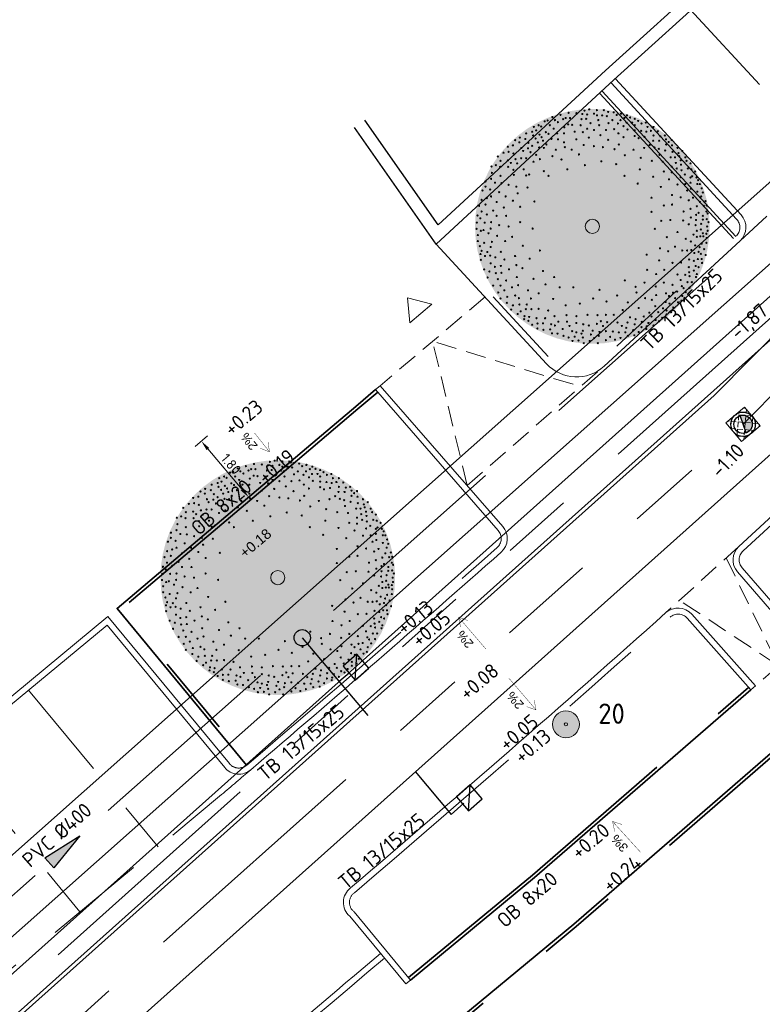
# Model space of a CAD drawing. Header units: metres. Extents: x 92403 to 95147, y 464428 to 465602.
# Tile 355 of 568: x 93029 to 93047, y 464985 to 465009. Entities that reach past the tile are written whole.
import ezdxf
from ezdxf.enums import TextEntityAlignment as Align

# ---------------------------------------------------------------- set-up
doc = ezdxf.new("R2010")
doc.units = ezdxf.units.M
for name, pattern in [('DASHED', [0.75, 0.5, -0.25]), ('RI-DRAINAGE', [19.2, 6, -1.8, 1.8, -1.8, 2.4, -1.8, 1.8, -1.8]), ('RI-GWA', [18.45, 6, -1.8, 1.75, -1.8, 1.75, -1.8, 1.75, -1.8]), ('RI-HWA', [7.4, 5, -2.4]), ('RI-HWA_KOLKAANSLUITING', [4.3, 2.5, -1.8]), ('VH-OPSLUITBAND_80X200', [14, 8, -2, 2, -2]), ('VH-TROTTOIRBAND', [15, 5, -2, 2, -2, 2, -2])]:
    doc.linetypes.add(name, pattern=pattern)
doc.layers.get('0').update_dxf_attribs({"linetype": 'CONTINUOUS'})
doc.layers.get('Defpoints').update_dxf_attribs({"linetype": 'CONTINUOUS'})
for name, color, linetype, lineweight in [('B-OI-RI-DRAINAGE_BOB-S', 90, 'CONTINUOUS', 25), ('B-RO-OG-TOPOGRAFIE_BEBOUWING_ENTREE-S', 7, 'CONTINUOUS', 5), ('B-WE-RI-GWA_STROOMRICHTING-S', 30, 'CONTINUOUS', 25), ('B-WE-VH-VERHARDING_FUNDERING-G', 252, 'CONTINUOUS', 18), ('B-XX-AL-HOOGTELABEL-T18-bomen', 90, 'CONTINUOUS', 18), ('N-RO-VH-KANTOPSLUITING_TROTTOIRBAND_130 150-G', 7, 'CONTINUOUS', 13), ('N-RO-VH-VERHARDING_HELLING-G', 251, 'CONTINUOUS', 9), ('N-RO-VW-MARKERING-G', 7, 'CONTINUOUS', 9), ('N-WE-GK-KISTDAM-G', 40, 'CONTINUOUS', 30), ('N-WE-GW-ONTGRAVING-V', 2, 'CONTINUOUS', 30), ('N-WE-IE-MEUBILAIR_WEGMEUBILAIR_LICHTMAST-T25', 7, 'CONTINUOUS', 25), ('N-WE-RI-HWA_HULPSTUK-S', 150, 'CONTINUOUS', 25), ('N-WE-RI-HWA_KOLK_STRAATKOLK-S', 150, 'CONTINUOUS', 25), ('N-WE-RI-HWA_KOLK_TROTTOIRKOLK-S', 150, 'CONTINUOUS', 25), ('N-WE-RI-HWA_KOLKAANSLUITING-G', 150, 'RI-HWA_KOLKAANSLUITING', 25), ('N-WE-VH-KANTOPSLUITING_OPSLUITBAND_80X200-G', 7, 'VH-OPSLUITBAND_80X200', 35), ('N-WE-VH-KANTOPSLUITING_TROTTOIRBAND-G', 7, 'VH-TROTTOIRBAND', 35), ('N-WE-VH-KANTOPSLUITING_TROTTOIRBAND_130 150-T18', 10, 'CONTINUOUS', 18), ('N-WE-VH-KANTOPSLUITING_VOORKANTBAND-G', 50, 'CONTINUOUS', 35), ('X-XX-AL-HOOGTELABEL-T-afschot', 7, 'CONTINUOUS', 18), ('X-XX-AL-HOOGTELABEL-T18', 7, 'CONTINUOUS', 18), ('X-XX-AL-M', 7, 'CONTINUOUS', 18)]:
    doc.layers.add(name, color=color, linetype=linetype, lineweight=lineweight)
for name, color, linetype, lineweight, true_color in [('B-OI-RI-GWA_TRANSPORTLEIDING-G', 7, 'RI-GWA', 18, 0xff8400), ('B-XX-KL-ET_LS_OV_LICHTMAST-S', 7, 'CONTINUOUS', 9, 0xff0026), ('N-OI-RI-DRAINAGE_DRAIN_PVC-G', 7, 'RI-DRAINAGE', 18, 0x00ff04), ('N-OI-RI-HWA_STROOMRICHTING-S', 7, 'CONTINUOUS', 25, 0x007bff), ('N-OI-RI-HWA_TRANSPORTLEIDING-G', 7, 'RI-HWA', 35, 0x007bff), ('N-RO-GR-BOOM-V', 7, 'CONTINUOUS', 18, 0x002600), ('N-WE-RI-DRAINAGE_PUT-S', 7, 'CONTINUOUS', 5, 0x00ff04), ('N-WE-RI-DRAINAGE_PUTRAND-S', 7, 'CONTINUOUS', 5, 0x00ff04)]:
    doc.layers.add(name, color=color, linetype=linetype, lineweight=lineweight, true_color=true_color)
doc.layers.add('G_GRENS_ALGEMEEN', color=77, linetype='CONTINUOUS')
doc.layers.add('N-RO-GR-BOOM-S', color=7, linetype='CONTINUOUS', lineweight=9, true_color=0x005700, transparency=0.3)
doc.styles.add('1_500_2mm', font='arial.ttf', dxfattribs={"height": 1})
doc.styles.add('NLCS-ISO', font='NLCS-ISO.ttf')
doc.styles.add('NLCS-ISO-M100-T25', font='NLCS-ISO.ttf', dxfattribs={"height": 0.25})
doc.styles.add('NLCS-ISO-M200-T18', font='NLCS-ISO.ttf', dxfattribs={"height": 0.36})
doc.styles.add('NLCS-ISO-M200-T25', font='NLCS-ISO.ttf', dxfattribs={"height": 0.5})
doc.dimstyles.new('NLCS-M100-T25-PIJL_L2_H1', dxfattribs={"dimscale": 0.1, "dimtxt": 2.5, "dimasz": 2.5, "dimexe": 2, "dimexo": 2, "dimgap": 0.7, "dimtad": 1, "dimzin": 0, "dimdsep": 46, "dimtxsty": 'NLCS-ISO-M100-T25', "dimcen": 0, "dimdle": 2, "dimclrd": 256, "dimclre": 256, "dimclrt": 256, "dimadec": 1, "dimazin": 0, "dimtfac": 1, "dimtdec": 3, "dimtofl": 0, "dimtmove": 0, "dimatfit": 3, "dimfxl": 2, "dimfxlon": 1, "dimtfillclr": 256, "dimtolj": 1, "dimtzin": 0, "dimlwd": -1, "dimlwe": -1, "dimarcsym": 0})

# ---------------------------------------------------------------- blocks, each defined once
blk = doc.blocks.new('Putdeksel 600x600')
at = {"ltscale": 0.1}
h = blk.add_hatch(dxfattribs=at)
h.set_pattern_fill('ANGLE', color=8, scale=0.025, angle=45)
h.set_pattern_definition([(45, (-93679.67512, -463937.87647), (-0.123478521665, 0.123478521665), [0.127, -0.047625]), (135, (-93679.67512, -463937.87647), (-0.123478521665, -0.123478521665), [0.127, -0.047625])])
h.paths.add_polyline_path([(-0.3, -0.3), (0.3, -0.3), (0.3, 0.3), (-0.3, 0.3)])
at = {"color": 250, "ltscale": 0.1}
blk.add_lwpolyline([(-0.3, -0.3), (0.3, -0.3), (0.3, 0.3), (-0.3, 0.3)], close=True, dxfattribs=at)
blk = doc.blocks.new('LIGHTWEL 4M')
at = {"true_color": 0xffffff}
h = blk.add_hatch(color=7, dxfattribs=at)
h.dxf.hatch_style = 1
edge = h.paths.add_edge_path()
edge.add_arc((0, 0), 0.33, 0, 360)
at = {"color": 18, "true_color": 0x000000}
for radius in [0.33, 0.04]:
    blk.add_circle((0, 0), radius, dxfattribs=at)
blk = doc.blocks.new('SRO-BEBOUWING_ENTREE')
blk.add_lwpolyline([(0, 0.35), (0, -0.35), (0.5, 0)], close=True)
blk = doc.blocks.new('*D196')
at = {"layer": 'Defpoints', "color": 0, "transparency": 16777216}
for p in [(93034.282, 464999.641), (93035.445, 464998.267), (93034.657, 464997.601)]:
    blk.add_point(p, dxfattribs=at)
at = {"layer": 'X-XX-AL-M', "transparency": 16777216}
for p, q in [((93033.648, 464999.105), (93033.343, 464998.846)), ((93033.657, 464998.785), (93034.496, 464997.792)), ((93034.81, 464997.73), (93034.505, 464997.472))]:
    blk.add_line(p, q, dxfattribs=at)
for points in [[(93033.688, 464998.811), (93033.625, 464998.758), (93033.495, 464998.975)], [(93034.528, 464997.819), (93034.464, 464997.765), (93034.657, 464997.601)]]:
    blk.add_solid(points, dxfattribs=at)
at = {"layer": 'X-XX-AL-M', "transparency": 16777216, "insert": (93034.225, 464998.414), "char_height": 0.25, "attachment_point": 5, "rotation": 310.2157, "style": 'NLCS-ISO-M100-T25'}
blk.add_mtext('\\A1;1.80', dxfattribs=at)
blk = doc.blocks.new('TROTTOIRKOLK 450X450')
at = {"layer": 'N-WE-RI-HWA_KOLK_TROTTOIRKOLK-S'}
blk.add_line((-0.45, 0), (0, 0.45), dxfattribs=at)
at = {"layer": 'N-WE-RI-HWA_KOLK_TROTTOIRKOLK-S', "flags": 128}
blk.add_lwpolyline([(-0.45, 0), (0, 0), (0, 0.45), (-0.45, 0.45)], close=True, dxfattribs=at)
blk = doc.blocks.new('*U268')
at = {"ltscale": 0.1}
blk.add_hatch(color=256, dxfattribs=at).paths.add_polyline_path([(2.5, 0), (-2.5, -0.83), (-2.5, 0.83)])
at = {"ltscale": 0.1, "flags": 128}
blk.add_lwpolyline([(2.5, 0), (-2.5, -0.83), (-2.5, 0.83)], close=True, dxfattribs=at)
at = {"ltscale": 0.1, "style": 'NLCS-ISO'}
for tag, p in [('MAT', (-0.5, 0.5)), ('BOBL', (-132.31, 0))]:
    blk.add_attdef(tag, text='', height=1.8, dxfattribs=at).set_placement(p, align=Align.BOTTOM_RIGHT)
for tag, p in [('DIA', (0.5, 0.5)), ('BOBR', (132.22, 0))]:
    blk.add_attdef(tag, text='', height=1.8, dxfattribs=at).set_placement(p, align=Align.BOTTOM_LEFT)
blk.add_attdef('JVA', text='', height=1.8, dxfattribs=at).set_placement((0, -1), align=Align.TOP_CENTER)
at = {"ltscale": 0.1, "style": 'NLCS-ISO', "flags": 1}
blk.add_attdef('PUTNR-L', text='', height=1.8, dxfattribs=at).set_placement((-0.82, -5.89), align=Align.BOTTOM_RIGHT)
blk.add_attdef('PUTNR-L', text='', height=1.8, dxfattribs=at).set_placement((1.95, -5.77), align=Align.BOTTOM_LEFT)
blk = doc.blocks.new('SRI-DRAIN_PUT_DOORSPUIT-SO')
at = {"lineweight": -3}
blk.add_hatch(color=256, dxfattribs=at).paths.add_polyline_path([(1.5, 0, 0.267949), (0.75, 1.3), (-0.75, -1.3, 0.57735)])
blk.add_line((-0.75, -1.3), (0.75, 1.3), dxfattribs=at)
for radius in [2, 1.5]:
    blk.add_circle((0, 0), radius, dxfattribs=at)
blk = doc.blocks.new('SRI-BOB-SO')
at = {"color": 0, "ltscale": 0.1, "style": 'NLCS-ISO'}
blk.add_attdef('B.O.B.', text='', height=1.8, dxfattribs=at).set_placement((0.05, -0.02), align=Align.BOTTOM_CENTER)
blk = doc.blocks.new('*U298')
at = {"layer": 'N-RO-GR-BOOM-V', "linetype": 'ByBlock', "ltscale": 1, "transparency": 33554567}
h = blk.add_hatch(color=98, dxfattribs=at)
h.dxf.hatch_style = 1
h.set_gradient(color1=(0, 51, 0), color2=(184, 200, 91), rotation=177, centered=1, name='INVCURVED')
edge = h.paths.add_edge_path()
edge.add_arc((0, 0), 2.5, 0, 360)
at = {"color": 0, "lineweight": -2}
for centre, radius in [((-0.852, 2.327), 0.0126), ((-0.678, 2.373), 0.0126), ((-0.568, 2.308), 0.0126), ((-0.505, 2.418), 0.0126), ((-0.477, 2.308), 0.0126), ((-0.34, 2.409), 0.0126), ((-0.212, 2.391), 0.0126), ((-0.167, 2.464), 0.0126), ((-0.112, 2.382), 0.0126), ((-0.066, 2.491), 0.0126), ((0.034, 2.4), 0.0126), ((0.098, 2.473), 0.0126), ((0.098, 2.363), 0.0126), ((0.208, 2.363), 0.0126), ((0.245, 2.473), 0.0126), ((0.308, 2.345), 0.0126), ((0.336, 2.436), 0.0126), ((0.454, 2.427), 0.0126), ((0.519, 2.373), 0.0126), ((0.61, 2.4), 0.0126), ((0.683, 2.308), 0.0126), ((0.737, 2.363), 0.0126), ((0.802, 2.318), 0.0126), ((-1.245, 2.117), 0.0126), ((-1.144, 2.153), 0.0126), ((-1.089, 2.126), 0.0126), ((-1.016, 2.236), 0.0126), ((-0.952, 2.254), 0.0126), ((-0.907, 2.153), 0.0126), ((-0.797, 2.263), 0.0126), ((-0.733, 2.217), 0.0126), ((-0.623, 2.281), 0.0126), ((-0.596, 2.108), 0.0126), ((-0.514, 2.172), 0.0126), ((-0.431, 2.162), 0.0126), ((-0.249, 2.153), 0.0126), ((-0.23, 2.281), 0.0126), ((-0.13, 2.291), 0.0126), ((-0.038, 2.199), 0.0126), ((0.126, 2.263), 0.0126), ((0.144, 2.153), 0.0126), ((0.345, 2.199), 0.0126), ((0.427, 2.263), 0.0126), ((0.546, 2.19), 0.0126), ((0.601, 2.263), 0.0126), ((0.665, 2.135), 0.0126), ((0.729, 2.208), 0.0126), ((0.847, 2.208), 0.0126), ((0.902, 2.291), 0.0126), ((0.902, 2.153), 0.0126), ((0.975, 2.244), 0.0126), ((1.048, 2.19), 0.0126), ((1.14, 2.208), 0.0126), ((1.176, 2.117), 0.0126), ((1.304, 2.117), 0.0126), ((-1.546, 1.889), 0.0126), ((-1.409, 1.98), 0.0126), ((-1.281, 2.016), 0.0126), ((-1.263, 1.934), 0.0126), ((-1.198, 2.044), 0.0126), ((-1.126, 1.953), 0.0126), ((-1.08, 1.898), 0.0126), ((-0.989, 2.007), 0.0126), ((-0.934, 1.971), 0.0126), ((-0.824, 2.08), 0.0126), ((-0.751, 1.98), 0.0126), ((-0.605, 1.98), 0.0126), ((-0.376, 2.016), 0.0126), ((-0.203, 2.007), 0.0126), ((-0.112, 2.08), 0.0126), ((-0.075, 1.889), 0.0126), ((0.034, 2.053), 0.0126), ((0.171, 1.943), 0.0126), ((0.29, 2.053), 0.0126), ((0.464, 2.071), 0.0126), ((0.555, 1.98), 0.0126), ((0.665, 1.898), 0.0126), ((0.747, 2.062), 0.0126), ((0.902, 2.044), 0.0126), ((0.902, 1.925), 0.0126), ((0.985, 1.879), 0.0126), ((1.039, 2.035), 0.0126), ((1.112, 1.907), 0.0126), ((1.149, 2.016), 0.0126), ((1.249, 2.035), 0.0126), ((1.304, 1.934), 0.0126), ((1.395, 2.025), 0.0126), ((1.45, 1.916), 0.0126), ((1.542, 1.934), 0.0126), ((-1.802, 1.697), 0.0126), ((-1.692, 1.724), 0.0126), ((-1.646, 1.834), 0.0126), ((-1.555, 1.788), 0.0126), ((-1.509, 1.669), 0.0126), ((-1.427, 1.861), 0.0126), ((-1.363, 1.779), 0.0126), ((-1.281, 1.715), 0.0126), ((-1.208, 1.87), 0.0126), ((-1.162, 1.788), 0.0126), ((-1.135, 1.678), 0.0126), ((-1.052, 1.824), 0.0126), ((-1.034, 1.669), 0.0126), ((-0.979, 1.742), 0.0126), ((-0.87, 1.861), 0.0126), ((-0.733, 1.852), 0.0126), ((-0.605, 1.788), 0.0126), ((-0.587, 1.688), 0.0126), ((-0.34, 1.852), 0.0126), ((-0.185, 1.733), 0.0126), ((0.034, 1.706), 0.0126), ((0.226, 1.688), 0.0126), ((0.336, 1.843), 0.0126), ((0.564, 1.742), 0.0126), ((1.103, 1.669), 0.0126), ((1.222, 1.733), 0.0126), ((1.295, 1.824), 0.0126), ((1.323, 1.678), 0.0126), ((1.423, 1.824), 0.0126), ((1.569, 1.852), 0.0126), ((1.569, 1.742), 0.0126), ((1.624, 1.797), 0.0126), ((1.688, 1.843), 0.0126), ((1.697, 1.724), 0.0126), ((1.815, 1.669), 0.0126), ((-2.012, 1.487), 0.0126), ((-1.893, 1.569), 0.0126), ((-1.783, 1.587), 0.0126), ((-1.683, 1.551), 0.0126), ((-1.473, 1.606), 0.0126), ((-1.372, 1.66), 0.0126), ((-1.317, 1.578), 0.0126), ((-1.198, 1.524), 0.0126), ((-0.852, 1.496), 0.0126), ((-0.778, 1.633), 0.0126), ((-0.44, 1.633), 0.0126), ((-0.285, 1.532), 0.0126), ((0.473, 1.642), 0.0126), ((0.692, 1.514), 0.0126), ((0.875, 1.633), 0.0126), ((1.03, 1.459), 0.0126), ((1.414, 1.651), 0.0126), ((1.432, 1.524), 0.0126), ((1.551, 1.614), 0.0126), ((1.669, 1.469), 0.0126), ((1.706, 1.587), 0.0126), ((1.761, 1.469), 0.0126), ((1.834, 1.56), 0.0126), ((1.852, 1.496), 0.0126), ((1.916, 1.606), 0.0126), ((1.98, 1.469), 0.0126), ((-2.149, 1.276), 0.0126), ((-2.057, 1.304), 0.0126), ((-1.966, 1.268), 0.0126), ((-1.957, 1.395), 0.0126), ((-1.802, 1.405), 0.0126), ((-1.792, 1.268), 0.0126), ((-1.737, 1.35), 0.0126), ((-1.637, 1.432), 0.0126), ((-1.6, 1.341), 0.0126), ((-1.518, 1.45), 0.0126), ((-1.409, 1.45), 0.0126), ((-1.253, 1.377), 0.0126), ((-1.116, 1.432), 0.0126), ((-0.659, 1.423), 0.0126), ((-0.157, 1.304), 0.0126), ((0.19, 1.386), 0.0126), ((0.509, 1.323), 0.0126), ((1.268, 1.395), 0.0126), ((1.496, 1.377), 0.0126), ((1.688, 1.276), 0.0126), ((1.779, 1.35), 0.0126), ((1.88, 1.405), 0.0126), ((1.889, 1.313), 0.0126), ((2.007, 1.395), 0.0126), ((2.09, 1.341), 0.0126), ((-2.139, 1.14), 0.0126), ((-1.957, 1.076), 0.0126), ((-1.683, 1.204), 0.0126), ((-1.674, 1.094), 0.0126), ((-1.464, 1.213), 0.0126), ((-1.409, 1.085), 0.0126), ((-1.345, 1.103), 0.0126), ((-1.034, 1.176), 0.0126), ((-0.934, 1.076), 0.0126), ((-0.532, 1.213), 0.0126), ((0.683, 1.076), 0.0126), ((1.012, 1.213), 0.0126), ((1.295, 1.057), 0.0126), ((1.523, 1.167), 0.0126), ((1.688, 1.149), 0.0126), ((1.797, 1.231), 0.0126), ((1.88, 1.048), 0.0126), ((1.898, 1.194), 0.0126), ((1.971, 1.103), 0.0126), ((2.035, 1.231), 0.0126), ((2.09, 1.04), 0.0126), ((2.108, 1.213), 0.0126), ((2.126, 1.067), 0.0126), ((2.19, 1.167), 0.0126), ((2.217, 1.04), 0.0126), ((-2.276, 0.957), 0.0126), ((-2.276, 0.847), 0.0126), ((-2.158, 1.012), 0.0126), ((-2.075, 0.93), 0.0126), ((-1.938, 0.921), 0.0126), ((-1.783, 0.884), 0.0126), ((-1.619, 0.847), 0.0126), ((-1.382, 0.829), 0.0126), ((0.966, 0.911), 0.0126), ((1.46, 0.839), 0.0126), ((1.633, 1.003), 0.0126), ((1.815, 0.893), 0.0126), ((1.98, 0.902), 0.0126), ((2.09, 0.93), 0.0126), ((2.236, 0.902), 0.0126), ((2.254, 0.985), 0.0126), ((2.29, 0.902), 0.0126), ((-2.34, 0.765), 0.0126), ((-2.176, 0.784), 0.0126), ((-2.158, 0.638), 0.0126), ((-1.984, 0.729), 0.0126), ((-1.847, 0.638), 0.0126), ((-1.591, 0.702), 0.0126), ((1.697, 0.667), 0.0126), ((1.88, 0.619), 0.0126), ((2.016, 0.765), 0.0126), ((2.099, 0.802), 0.0126), ((2.236, 0.738), 0.0126), ((2.318, 0.638), 0.0126), ((2.327, 0.811), 0.0126), ((2.354, 0.72), 0.0126), ((-2.413, 0.437), 0.0126), ((-2.358, 0.564), 0.0126), ((-2.276, 0.464), 0.0126), ((-2.249, 0.601), 0.0126), ((-2.039, 0.519), 0.0126), ((-1.692, 0.546), 0.0126), ((-1.536, 0.418), 0.0126), ((-1.235, 0.528), 0.0126), ((1.259, 0.61), 0.0126), ((1.523, 0.446), 0.0126), ((1.697, 0.464), 0.0126), ((2.053, 0.556), 0.0126), ((2.145, 0.61), 0.0126), ((2.227, 0.427), 0.0126), ((2.29, 0.519), 0.0126), ((2.373, 0.437), 0.0126), ((2.409, 0.537), 0.0126), ((2.436, 0.446), 0.0126), ((-2.446, 0.232), 0.0126), ((-2.358, 0.318), 0.0126), ((-2.249, 0.254), 0.0126), ((-2.112, 0.336), 0.0126), ((-2.039, 0.226), 0.0126), ((-1.884, 0.4), 0.0126), ((-1.838, 0.226), 0.0126), ((1.259, 0.311), 0.0126), ((1.944, 0.318), 0.0126), ((2.09, 0.373), 0.0126), ((2.208, 0.245), 0.0126), ((2.263, 0.29), 0.0126), ((2.354, 0.226), 0.0126), ((2.428, 0.318), 0.0126), ((2.455, 0.273), 0.0126), ((-2.459, 0.08), 0.0126), ((-2.386, 0.172), 0.0126), ((-2.295, 0.08), 0.0126), ((-2.158, 0.09), 0.0126), ((-1.984, 0.025), 0.0126), ((-1.783, -0.002), 0.0126), ((-1.536, 0.09), 0.0126), ((0, 0), 0.15), ((1.468, 0.117), 0.0126), ((1.661, 0.135), 0.0126), ((1.934, 0.126), 0.0126), ((2.053, 0.044), 0.0126), ((2.099, 0.19), 0.0126), ((2.2, 0.025), 0.0126), ((2.208, 0.135), 0.0126), ((2.318, 0.053), 0.0126), ((2.354, 0.144), 0.0126), ((2.436, 0.154), 0.0126), ((2.446, -0.002), 0.0126), ((2.473, 0.09), 0.0126), ((-2.465, -0.051), 0.0126), ((-2.441, -0.184), 0.0126), ((-2.377, -0.093), 0.0126), ((-2.319, -0.078), 0.0126), ((-2.212, -0.148), 0.0126), ((-2.167, -0.047), 0.0126), ((-2.03, -0.203), 0.0126), ((-1.71, -0.221), 0.0126), ((-1.272, -0.047), 0.0126), ((1.331, -0.054), 0.0126), ((1.815, -0.12), 0.0126), ((2.153, -0.175), 0.0126), ((2.227, -0.093), 0.0126), ((2.227, -0.221), 0.0126), ((2.3, -0.211), 0.0126), ((2.309, -0.066), 0.0126), ((2.354, -0.148), 0.0126), ((2.364, -0.211), 0.0126), ((2.428, -0.157), 0.0126), ((2.455, -0.093), 0.0126), ((-2.441, -0.312), 0.0126), ((-2.395, -0.422), 0.0126), ((-2.304, -0.349), 0.0126), ((-2.139, -0.33), 0.0126), ((-1.856, -0.312), 0.0126), ((-1.482, -0.412), 0.0126), ((1.587, -0.23), 0.0126), ((1.761, -0.431), 0.0126), ((1.989, -0.266), 0.0126), ((2.099, -0.321), 0.0126), ((2.19, -0.404), 0.0126), ((2.327, -0.367), 0.0126), ((2.428, -0.349), 0.0126), ((2.436, -0.248), 0.0126), ((-2.382, -0.589), 0.0126), ((-2.358, -0.522), 0.0126), ((-2.286, -0.632), 0.0126), ((-2.237, -0.544), 0.0126), ((-2.176, -0.623), 0.0126), ((-2.167, -0.44), 0.0126), ((-1.948, -0.541), 0.0126), ((-1.646, -0.632), 0.0126), ((-1.116, -0.513), 0.0126), ((1.158, -0.602), 0.0126), ((1.441, -0.467), 0.0126), ((1.614, -0.531), 0.0126), ((1.916, -0.513), 0.0126), ((2.016, -0.513), 0.0126), ((2.108, -0.504), 0.0126), ((2.172, -0.568), 0.0126), ((2.263, -0.541), 0.0126), ((2.285, -0.443), 0.0126), ((2.309, -0.586), 0.0126), ((2.382, -0.486), 0.0126), ((2.413, -0.608), 0.0126), ((-2.377, -0.714), 0.0126), ((-2.167, -0.787), 0.0126), ((-2.067, -0.659), 0.0126), ((-1.948, -0.842), 0.0126), ((-1.874, -0.705), 0.0126), ((-1.619, -0.824), 0.0126), ((-1.336, -0.687), 0.0126), ((1.423, -0.723), 0.0126), ((1.706, -0.778), 0.0126), ((1.889, -0.769), 0.0126), ((2.062, -0.705), 0.0126), ((2.163, -0.732), 0.0126), ((2.2, -0.842), 0.0126), ((2.245, -0.695), 0.0126), ((2.327, -0.695), 0.0126), ((2.336, -0.778), 0.0126), ((-2.304, -0.915), 0.0126), ((-2.194, -0.96), 0.0126), ((-2.075, -0.86), 0.0126), ((-2.057, -0.997), 0.0126), ((-1.938, -0.988), 0.0126), ((-1.774, -0.915), 0.0126), ((-1.491, -0.888), 0.0126), ((-1.052, -0.951), 0.0126), ((1.167, -0.924), 0.0126), ((1.359, -1.015), 0.0126), ((1.532, -0.924), 0.0126), ((1.815, -1.025), 0.0126), ((1.98, -1.033), 0.0126), ((2.053, -0.869), 0.0126), ((2.062, -0.978), 0.0126), ((2.071, -1.061), 0.0126), ((2.163, -0.942), 0.0126), ((2.227, -1.015), 0.0126), ((2.263, -0.869), 0.0126), ((-2.231, -1.088), 0.0126), ((-2.112, -1.262), 0.0126), ((-2.012, -1.125), 0.0126), ((-1.957, -1.262), 0.0126), ((-1.838, -1.152), 0.0126), ((-1.61, -1.079), 0.0126), ((-1.583, -1.253), 0.0126), ((-1.253, -1.116), 0.0126), ((-0.998, -1.234), 0.0126), ((-0.815, -1.079), 0.0126), ((0.692, -1.15), 0.0126), ((1.112, -1.198), 0.0126), ((1.523, -1.198), 0.0126), ((1.706, -1.244), 0.0126), ((1.88, -1.143), 0.0126), ((2.026, -1.189), 0.0126), ((2.117, -1.189), 0.0126), ((2.208, -1.079), 0.0126), ((-2.003, -1.408), 0.0126), ((-1.874, -1.362), 0.0126), ((-1.71, -1.298), 0.0126), ((-1.646, -1.472), 0.0126), ((-1.372, -1.362), 0.0126), ((-1.144, -1.426), 0.0126), ((-0.696, -1.298), 0.0126), ((-0.404, -1.298), 0.0126), ((0.153, -1.351), 0.0126), ((0.528, -1.472), 0.0126), ((0.921, -1.287), 0.0126), ((0.939, -1.408), 0.0126), ((1.35, -1.28), 0.0126), ((1.359, -1.462), 0.0126), ((1.569, -1.426), 0.0126), ((1.719, -1.411), 0.0126), ((1.807, -1.39), 0.0126), ((1.907, -1.271), 0.0126), ((1.944, -1.317), 0.0126), ((1.989, -1.399), 0.0126), ((2.071, -1.308), 0.0126), ((-1.957, -1.536), 0.0126), ((-1.82, -1.627), 0.0126), ((-1.811, -1.499), 0.0126), ((-1.692, -1.682), 0.0126), ((-1.564, -1.527), 0.0126), ((-1.555, -1.663), 0.0126), ((-1.399, -1.663), 0.0126), ((-1.308, -1.536), 0.0126), ((-0.833, -1.545), 0.0126), ((-0.568, -1.682), 0.0126), ((-0.267, -1.645), 0.0126), ((0.016, -1.536), 0.0126), ((0.3, -1.6), 0.0126), ((0.756, -1.618), 0.0126), ((1.122, -1.527), 0.0126), ((1.268, -1.563), 0.0126), ((1.56, -1.609), 0.0126), ((1.633, -1.481), 0.0126), ((1.642, -1.645), 0.0126), ((1.761, -1.527), 0.0126), ((1.825, -1.618), 0.0126), ((1.898, -1.581), 0.0126), ((1.916, -1.481), 0.0126), ((-1.729, -1.773), 0.0126), ((-1.591, -1.864), 0.0126), ((-1.528, -1.81), 0.0126), ((-1.418, -1.764), 0.0126), ((-1.299, -1.764), 0.0126), ((-1.144, -1.755), 0.0126), ((-0.943, -1.792), 0.0126), ((-0.55, -1.892), 0.0126), ((-0.103, -1.883), 0.0126), ((0.108, -1.892), 0.0126), ((0.29, -1.883), 0.0126), ((0.454, -1.883), 0.0126), ((0.646, -1.782), 0.0126), ((0.985, -1.737), 0.0126), ((1.213, -1.837), 0.0126), ((1.341, -1.7), 0.0126), ((1.405, -1.828), 0.0126), ((1.505, -1.746), 0.0126), ((1.578, -1.792), 0.0126), ((1.578, -1.874), 0.0126), ((1.679, -1.828), 0.0126), ((1.724, -1.727), 0.0126), ((-1.454, -1.974), 0.0126), ((-1.445, -1.91), 0.0126), ((-1.363, -2.011), 0.0126), ((-1.345, -1.928), 0.0126), ((-1.281, -2.093), 0.0126), ((-1.19, -1.956), 0.0126), ((-1.167, -2.069), 0.0126), ((-1.052, -2.065), 0.0126), ((-1.007, -1.956), 0.0126), ((-0.879, -2.084), 0.0126), ((-0.806, -1.91), 0.0126), ((-0.724, -2.029), 0.0126), ((-0.541, -2.029), 0.0126), ((-0.34, -1.91), 0.0126), ((-0.34, -2.056), 0.0126), ((-0.194, -2.084), 0.0126), ((0.098, -2.075), 0.0126), ((0.181, -2.02), 0.0126), ((0.317, -2.038), 0.0126), ((0.537, -2.047), 0.0126), ((0.747, -2.047), 0.0126), ((0.802, -1.938), 0.0126), ((0.902, -2.084), 0.0126), ((0.921, -1.974), 0.0126), ((1.052, -2.032), 0.0126), ((1.094, -1.919), 0.0126), ((1.194, -2.056), 0.0126), ((1.259, -1.919), 0.0126), ((1.35, -1.993), 0.0126), ((1.423, -2.02), 0.0126), ((1.487, -1.946), 0.0126), ((-1.171, -2.175), 0.0126), ((-1.044, -2.202), 0.0126), ((-0.897, -2.193), 0.0126), ((-0.86, -2.276), 0.0126), ((-0.797, -2.111), 0.0126), ((-0.742, -2.284), 0.0126), ((-0.632, -2.184), 0.0126), ((-0.486, -2.12), 0.0126), ((-0.431, -2.23), 0.0126), ((-0.34, -2.257), 0.0126), ((-0.23, -2.284), 0.0126), ((-0.203, -2.221), 0.0126), ((-0.075, -2.111), 0.0126), ((-0.03, -2.303), 0.0126), ((0.007, -2.221), 0.0126), ((0.153, -2.248), 0.0126), ((0.226, -2.12), 0.0126), ((0.29, -2.23), 0.0126), ((0.436, -2.239), 0.0126), ((0.564, -2.257), 0.0126), ((0.628, -2.12), 0.0126), ((0.701, -2.257), 0.0126), ((0.723, -2.16), 0.0126), ((0.866, -2.211), 0.0126), ((0.985, -2.248), 0.0126), ((1.048, -2.147), 0.0126), ((1.149, -2.184), 0.0126), ((1.158, -2.129), 0.0126), ((1.304, -2.111), 0.0126), ((-0.614, -2.33), 0.0126), ((-0.505, -2.367), 0.0126), ((-0.423, -2.44), 0.0126), ((-0.376, -2.348), 0.0126), ((-0.294, -2.43), 0.0126), ((-0.203, -2.367), 0.0126), ((-0.185, -2.485), 0.0126), ((-0.057, -2.44), 0.0126), ((0.038, -2.379), 0.0126), ((0.116, -2.485), 0.0126), ((0.135, -2.33), 0.0126), ((0.29, -2.422), 0.0126), ((0.376, -2.352), 0.0126), ((0.482, -2.412), 0.0126), ((0.601, -2.376), 0.0126), ((0.756, -2.33), 0.0126), ((0.893, -2.321), 0.0126)]:
    blk.add_circle(centre, radius, dxfattribs=at)
blk = doc.blocks.new('SRI-HULP_INLAAT_KOLK-SO')
h = blk.add_hatch(color=256)
edge = h.paths.add_edge_path()
edge.add_arc((0, 0), 1, 0, 360)
blk.add_circle((0, 0), 1)
blk = doc.blocks.new('*U378')
at = {"ltscale": 0.1, "style": 'NLCS-ISO'}
for tag, p in [('MAT', (-1, 0.5)), ('BOBL', (-144.9, 0))]:
    blk.add_attdef(tag, text='', height=1.8, dxfattribs=at).set_placement(p, align=Align.BOTTOM_RIGHT)
for tag, p in [('DIA', (1, 0.5)), ('BOBR', (144.08, 0))]:
    blk.add_attdef(tag, text='', height=1.8, dxfattribs=at).set_placement(p, align=Align.BOTTOM_LEFT)
blk.add_attdef('JVA', text='', height=1.8, dxfattribs=at).set_placement((0, -1), align=Align.TOP_CENTER)

msp = doc.modelspace()

# ---------------------------------------------------------------- linework, layer by layer
at = {"layer": 'B-OI-RI-GWA_TRANSPORTLEIDING-G'}
msp.add_lwpolyline([(93185.772, 465166.92), (93176.007, 465155.086), (93139.939, 465096.436), (93093.361, 465048.812), (93048.208, 465002.656), (93002.339, 464961.664)], dxfattribs=at)
at = {"layer": 'B-WE-VH-VERHARDING_FUNDERING-G', "lineweight": 13, "flags": 128}
for points in [[(93185.463476, 465167.174583), (93175.680812, 465155.319177), (93139.621728, 465096.683675), (93093.075034, 465049.091685), (93047.931452, 465002.945312), (93002.072458, 464961.962254)], [(93186.080524, 465166.665417), (93176.333188, 465154.852823), (93140.256272, 465096.188325), (93093.646966, 465048.532315), (93048.484548, 465002.366688), (93002.605542, 464961.365746)]]:
    msp.add_lwpolyline(points, dxfattribs=at)
at = {"layer": 'G_GRENS_ALGEMEEN'}
for points in [[(93072.571, 465036.987), (93072.3375, 465037.1909), (93070.2212, 465034.7668), (93068.5243, 465032.8874), (93064.622, 465028.7633), (93060.3869, 465024.3042), (93057.1109, 465020.9613), (93055.9044, 465019.7368), (93055.3777, 465019.2141), (93055.0294, 465018.856), (93054.4704, 465018.3386), (93053.5484, 465017.4537), (93051.8633, 465015.8675), (93051.0832, 465015.1304), (93050.0842, 465014.2053), (93046.0535, 465010.4605), (93043.4228, 465008.0818), (93039.3177, 465004.2862), (93037.5096, 465006.8573)], [(93072.571, 465036.987), (93070.453, 465034.561), (93068.752, 465032.677), (93064.847, 465028.55), (93060.61, 465024.089), (93057.332, 465020.744), (93056.124, 465019.518), (93055.598, 465018.996), (93055.246, 465018.634), (93054.683, 465018.113), (93053.762, 465017.229), (93052.076, 465015.642), (93051.295, 465014.904), (93050.295, 465013.978), (93046.263, 465010.232), (93043.632, 465007.853), (93039.268, 465003.818), (93037.256, 465006.679)]]:
    msp.add_lwpolyline(points, dxfattribs=at)
at = {"layer": 'N-OI-RI-DRAINAGE_DRAIN_PVC-G'}
msp.add_lwpolyline([(93046.80601, 464999.391367), (93069.773749, 465022.555787)], dxfattribs=at)
at = {"layer": 'N-OI-RI-DRAINAGE_DRAIN_PVC-G', "flags": 128}
msp.add_lwpolyline([(93018.248612, 464973.881988), (93046.80601, 464999.391367)], dxfattribs=at)
at = {"layer": 'N-OI-RI-HWA_TRANSPORTLEIDING-G', "flags": 128}
msp.add_lwpolyline([(93009.065448, 464970.258144), (93051.199733, 465007.646972)], dxfattribs=at)
at = {"layer": 'N-RO-VH-KANTOPSLUITING_TROTTOIRBAND_130 150-G', "linetype": 'Continuous', "lineweight": 15}
msp.add_line((93037.891349, 465000.338983), (93037.776804, 465000.242112), dxfattribs=at)
at = {"layer": 'N-RO-VH-VERHARDING_HELLING-G', "linetype": 'DASHED', "flags": 128}
for points in [[(93040.465132, 465002.518711), (93037.891349, 465000.338983)], [(93040.026198, 464997.887672), (93039.178241, 465001.428847), (93042.814054, 465000.315617)], [(93040.026198, 464997.887672), (93043.391447, 465000.818469)], [(93046.704014, 464996.391937), (93044.911285, 464994.76439)], [(93046.392473, 464996.109101), (93047.676178, 464993.460492), (93045.245839, 464995.068118)], [(93048.242724, 464993.951945), (93047.109632, 464992.96904)]]:
    msp.add_lwpolyline(points, dxfattribs=at)
at = {"layer": 'N-RO-VW-MARKERING-G', "linetype": 'DASHED', "ltscale": 5, "flags": 128}
for points in [[(93045.512387, 465009.57142), (93048.900406, 465005.894285)], [(93052.908479, 465009.587223), (93046.730897, 465003.895354)], [(93029.252442, 464992.864407), (93032.438389, 464989.01087)], [(93027.325674, 464991.271434), (93030.51162, 464987.417897)]]:
    msp.add_lwpolyline(points, dxfattribs=at)
msp.add_lwpolyline([(93034.708636, 464990.905693, -0.000499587), (93033.994366, 464990.297289), (93026.311265, 464983.945216)], format="xyb", dxfattribs=at)
at = {"layer": 'N-WE-GK-KISTDAM-G', "flags": 128}
msp.add_lwpolyline([(93007.319329, 464967.705974), (93051.741926, 465007.125389), (93051.773649, 465007.089639), (93096.591282, 465053.24079), (93135.514384, 465092.424358), (93134.410574, 465093.583487), (93095.449797, 465054.361918), (93050.625817, 465008.204306), (93050.65754, 465008.168556), (93006.323734, 464968.827932)], close=True, dxfattribs=at)
at = {"layer": 'N-WE-GW-ONTGRAVING-V', "flags": 128}
msp.add_lwpolyline([(93008.830663, 464969.047091), (93010.990625, 464965.614943), (93018.294645, 464972.18261), (93016.762043, 464973.892415), (93046.095895, 465000.095452), (93069.834336, 465024.03979), (93071.256927, 465022.634008), (93047.494792, 464998.665765), (93019.736573, 464973.870267), (93021.398984, 464972.015387), (93010.519667, 464962.232866), (93007.162721, 464967.567004)], close=True, dxfattribs=at)
at = {"layer": 'N-WE-RI-HWA_KOLKAANSLUITING-G'}
msp.add_line((93037.123965, 464993.278999), (93036.879845, 464993.07315), dxfattribs=at)
at = {"layer": 'N-WE-RI-HWA_KOLKAANSLUITING-G', "flags": 128}
msp.add_lwpolyline([(93035.973684, 464994.147778), (93039.636507, 464989.803987), (93039.942936, 464990.083856)], dxfattribs=at)
at = {"layer": 'N-WE-VH-KANTOPSLUITING_OPSLUITBAND_80X200-G', "flags": 128}
for points in [[(93080.88, 465023.818), (93079.688, 465022.542), (93074.978, 465017.438), (93073.773142, 465016.237963), (93068.927, 465011.286), (93061.65436, 465004.003378), (93056.777, 464999.366), (93052.613, 464995.692), (93051.001, 464994.253), (93042.702, 464987.054), (93035.77, 464981.325), (93033.367, 464979.208), (93031.355, 464977.556)], [(93043.284043, 465007.518281), (93046.570422, 465003.951459)], [(93037.829349, 465000.181778), (93037.339226, 464999.766557), (93036.02355, 464998.652831), (93035.587145, 464998.282487), (93031.536247, 464994.857308), (93034.66931, 464991.067735)], [(93038.582703, 464985.803124), (93041.629221, 464988.32094), (93046.943124, 464992.930506)]]:
    msp.add_lwpolyline(points, dxfattribs=at)
at = {"layer": 'N-WE-VH-KANTOPSLUITING_TROTTOIRBAND-G', "lineweight": 15}
for points in [[(93048.356034, 464994.050235), (93046.782318, 464995.864414, -0.405465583), (93046.805655, 464996.281623), (93056.185375, 465004.923861, 0.414213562), (93056.211396, 465005.559725), (93055.567672, 465006.258381, -0.414213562), (93055.585019, 465006.68229), (93056.379476, 465007.414283), (93057.011903, 465008.004103, -0.414213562), (93057.43591, 465007.989322), (93058.288464, 465007.075182), (93060.311123, 465004.906412)], [(93037.776804, 465000.242112), (93040.788805, 464996.783622, -0.412053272), (93040.761263, 464996.361825, -0.004338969), (93034.611256, 464991.019786, -0.418814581), (93034.185285, 464991.056815), (93031.199239, 464994.668565), (93023.260953, 464988.105516), (93026.255742, 464984.483191, -0.414213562), (93026.215687, 464984.060822), (93023.730387, 464982.006078, -0.414213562), (93023.308018, 464982.046134), (93020.313229, 464985.668459), (93014.301711, 464980.698382), (93017.296501, 464977.076058, -0.414213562), (93017.256445, 464976.653689), (93016.821132, 464976.293789, -0.14843451), (93016.365573, 464976.103258, 0.146649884), (93010.376471, 464973.622937), (93004.717204, 464968.695306, -0.420325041), (93002.082144, 464968.904993)], [(93038.633667, 464985.741458), (93037.248602, 464987.417365, -0.502188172), (93037.255468, 464987.886311, 0.005447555), (93045.010865, 464994.652212, -0.413025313), (93045.433501, 464994.626749), (93046.996314, 464992.870741)]]:
    msp.add_lwpolyline(points, format="xyb", dxfattribs=at)
at = {"layer": 'N-WE-VH-KANTOPSLUITING_TROTTOIRBAND-G', "lineweight": 15, "flags": 128}
for points in [[(93043.563505, 465007.77577), (93046.646603, 465004.429577, -0.414213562), (93046.629256, 465004.005668), (93043.289806, 465000.928783, -0.414213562), (93042.08873, 465000.977932), (93039.378314, 465003.919641)], [(93037.993032, 464986.281157, -0.006981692), (93031.070101, 464980.548698), (93023.237198, 464974.072776, -0.162226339), (93017.252124, 464971.756926, 0.168789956), (93011.252024, 464969.346676), (93006.702236, 464965.38509, 0.386933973), (93006.413962, 464962.911383, 0.386933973)]]:
    msp.add_lwpolyline(points, format="xyb", dxfattribs=at)
at = {"layer": 'N-WE-VH-KANTOPSLUITING_VOORKANTBAND-G', "flags": 128}
for points in [[(93031.304234, 464977.617829), (93033.31516, 464979.268947), (93035.718063, 464981.385862), (93042.6503, 464987.115057), (93050.948149, 464994.313059), (93052.559897, 464995.751835), (93056.722955, 464999.425003), (93061.598485, 465004.060641), (93068.870107, 465011.342243), (93073.716324, 465016.294283), (93074.920351, 465017.493492), (93079.629373, 465022.596433), (93080.82154, 465023.872612)], [(93043.342877, 465007.572489), (93046.629256, 465004.005668)], [(93037.777637, 465000.242818), (93037.287514, 464999.827597), (93035.971824, 464998.713859), (93035.535436, 464998.343531), (93031.424175, 464994.867312), (93034.607654, 464991.01676)], [(93038.633667, 464985.741458), (93041.680921, 464988.259883), (93046.995546, 464992.870075)]]:
    msp.add_lwpolyline(points, dxfattribs=at)
at = {"layer": 'N-WE-VH-KANTOPSLUITING_VOORKANTBAND-G', "linetype": 'Continuous', "lineweight": 15}
for points in [[(93060.311123, 465004.906412), (93060.419835, 465005.009775), (93058.39816, 465007.177489), (93057.545606, 465008.091629, 0.414213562), (93056.909597, 465008.1138), (93056.277502, 465007.524289), (93055.483378, 465006.792604, 0.414213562), (93055.457358, 465006.15674), (93056.101082, 465005.458084, -0.414213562), (93056.083735, 465005.034175), (93046.704014, 464996.391937, 0.405465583), (93046.669008, 464995.766123), (93048.242724, 464993.951945), (93048.356034, 464994.050235)], [(93001.806507, 464969.030296, 0.461182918), (93004.815705, 464968.58218), (93010.473125, 464973.508203, -0.14659411), (93016.380759, 464975.954028, 0.14843451), (93016.91671, 464976.178183), (93017.352024, 464976.538083, 0.414213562), (93017.412107, 464977.171636), (93014.512896, 464980.678355), (93020.293201, 464985.457274), (93023.192412, 464981.950555, 0.414213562), (93023.825966, 464981.890472), (93026.311265, 464983.945216, 0.414213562), (93026.371348, 464984.578769), (93023.472137, 464988.085488), (93031.179211, 464994.45738), (93034.069679, 464990.961237, 0.418814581), (93034.708636, 464990.905693, 0.004338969), (93040.860608, 464996.249439, 0.412053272), (93040.901921, 464996.882135), (93037.891349, 465000.338983)], [(93046.996314, 464992.870741), (93047.109632, 464992.96904), (93045.545552, 464994.726472, 0.413297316), (93044.911285, 464994.76439, -0.005444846), (93037.162247, 464988.003953, 0.484320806), (93037.14267, 464987.310081), (93038.518044, 464985.645901), (93038.633667, 464985.741458)]]:
    msp.add_lwpolyline(points, format="xyb", dxfattribs=at)
at = {"layer": 'N-WE-VH-KANTOPSLUITING_VOORKANTBAND-G', "linetype": 'Continuous', "lineweight": 15, "flags": 128}
for points in [[(93043.673819, 465007.877411), (93046.756917, 465004.531218, -0.414213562), (93046.730897, 465003.895354), (93043.391447, 465000.818469, -0.414213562), (93041.978416, 465000.876292), (93039.268, 465003.818)], [(93037.897464, 464986.396793, -0.006984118), (93030.973736, 464980.663654), (93023.14162, 464974.188382, -0.162226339), (93017.244995, 464971.906756, 0.168789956), (93011.153523, 464969.459802), (93006.603735, 464965.498216, 0.388882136), (93006.300022, 464962.812959), (93006.292241, 464962.823724)]]:
    msp.add_lwpolyline(points, format="xyb", dxfattribs=at)
at = {"layer": 'X-XX-AL-HOOGTELABEL-T-afschot', "const_width": 0.008865}
for points in [[(93034.801502, 464999.178219), (93035.170128, 464998.712594)], [(93035.134375, 464998.955651), (93035.170128, 464998.712594), (93034.941758, 464998.80316)], [(93040.049719, 464994.568927), (93039.818075, 464994.650755), (93039.863032, 464994.409231)], [(93040.485915, 464993.870038), (93039.818075, 464994.650755)], [(93041.71836, 464992.376155), (93041.05052, 464993.156872)], [(93041.672379, 464992.617486), (93041.71836, 464992.376155), (93041.486371, 464992.457)], [(93043.832723, 464989.561513), (93043.598615, 464989.635999), (93043.651162, 464989.396012)], [(93044.290732, 464988.876721), (93043.598615, 464989.635999)]]:
    msp.add_lwpolyline(points, dxfattribs=at)

# ---------------------------------------------------------------- block references
at = {"layer": 'B-OI-RI-DRAINAGE_BOB-S'}
ref = msp.add_blockref('SRI-BOB-SO', (93046.741466, 464996.870077, -1.625), dxfattribs=dict(at, xscale=0.2, yscale=0.2, zscale=0.2, rotation=46.48462504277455))
ref.add_attrib('B.O.B.', '-1.10', dxfattribs={"layer": '0', "ltscale": 0.1, "height": 0.36, "rotation": 46.484625, "style": 'NLCS-ISO'}).set_placement((93046.629032, 464998.301882, -1.565), align=Align.BOTTOM_CENTER)
at = {"layer": 'B-RO-OG-TOPOGRAFIE_BEBOUWING_ENTREE-S', "ltscale": 1, "rotation": 130.2859548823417}
msp.add_blockref('SRO-BEBOUWING_ENTREE', (93038.887399, 465002.111336), dxfattribs=at)
at = {"layer": 'B-WE-RI-GWA_STROOMRICHTING-S'}
ref = msp.add_blockref('*U378', (93025.2735, 464982.16), dxfattribs=dict(at, xscale=0.2, yscale=0.2, zscale=0.2, rotation=41.78637784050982))
ref.add_attrib('BOBR', '-1,87', dxfattribs={"layer": '0', "ltscale": 0.1, "height": 0.36, "rotation": 41.7863778, "style": 'NLCS-ISO'}).set_placement((93046.759832, 465001.361808), align=Align.BOTTOM_LEFT)
at = {"layer": 'B-XX-KL-ET_LS_OV_LICHTMAST-S'}
msp.add_blockref('LIGHTWEL 4M', (93042.452856, 464992.022454), dxfattribs=at)
at = {"layer": 'N-OI-RI-HWA_STROOMRICHTING-S'}
ref = msp.add_blockref('*U268', (93030.13259, 464988.952558), dxfattribs=dict(at, xscale=0.2, yscale=0.2, zscale=0.2, rotation=41.58498579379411))
ref.add_attrib('MAT', 'PVC', dxfattribs={"layer": '0', "ltscale": 0.1, "height": 0.36, "rotation": 41.5849858, "style": 'NLCS-ISO'}).set_placement((93029.99142, 464988.960982), align=Align.BOTTOM_RIGHT)
ref.add_attrib('DIA', '%%C400', dxfattribs={"layer": '0', "ltscale": 0.1, "height": 0.36, "rotation": 41.5849858, "style": 'NLCS-ISO'}).set_placement((93030.141015, 464989.093728), align=Align.BOTTOM_LEFT)
at = {"layer": 'N-RO-GR-BOOM-S', "xscale": 1.15355493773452, "yscale": 1.15355493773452, "zscale": 1.15355493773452}
for p in [(93043.102592, 465004.251311), (93035.373269, 464995.624437)]:
    msp.add_blockref('*U298', p, dxfattribs=at)
at = {"layer": 'N-WE-RI-DRAINAGE_PUT-S', "xscale": 0.15, "yscale": 0.15, "zscale": 0.15, "rotation": 49.00999999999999}
msp.add_blockref('SRI-DRAIN_PUT_DOORSPUIT-SO', (93046.80601, 464999.391367), dxfattribs=at)
at = {"layer": 'N-WE-RI-DRAINAGE_PUTRAND-S', "rotation": 220.2551515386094}
msp.add_blockref('Putdeksel 600x600', (93046.80601, 464999.391367), dxfattribs=at)
at = {"layer": 'N-WE-RI-HWA_HULPSTUK-S', "xscale": 0.2, "yscale": 0.2, "zscale": 0.2, "rotation": 42.48601429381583}
msp.add_blockref('SRI-HULP_INLAAT_KOLK-SO', (93035.973684, 464994.147778), dxfattribs=at)
at = {"layer": 'N-WE-RI-HWA_KOLK_STRAATKOLK-S', "rotation": 40.92089270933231}
for p in [(93037.61137, 464993.403743), (93040.396743, 464990.193711)]:
    msp.add_blockref('TROTTOIRKOLK 450X450', p, dxfattribs=at)

# ---------------------------------------------------------------- texts
at = {"layer": 'B-XX-AL-HOOGTELABEL-T18-bomen', "insert": (93034.406308, 464996.28352), "char_height": 0.25, "width": 4.66934953, "attachment_point": 1, "rotation": 40.098768, "style": '1_500_2mm'}
msp.add_mtext('+0.18', dxfattribs=at)
at = {"layer": 'N-WE-IE-MEUBILAIR_WEGMEUBILAIR_LICHTMAST-T25', "insert": (93043.247956, 464992.533818), "char_height": 0.5, "attachment_point": 1, "style": 'NLCS-ISO-M200-T25'}
msp.add_mtext_dynamic_manual_height_columns('20', width=3.78348824, gutter_width=6.25, heights=[0], dxfattribs=at)
at = {"layer": 'N-WE-VH-KANTOPSLUITING_TROTTOIRBAND_130 150-T18', "char_height": 0.36, "width": 4.66934953, "attachment_point": 1, "style": 'NLCS-ISO-M200-T18'}
for s, insert, rotation in [('TB 13/15x25', (93044.251465, 465001.425959), 44.828788), ('OB 8x20', (93033.199233, 464996.910416), 41.0568658), ('TB 13/15x25', (93034.834011, 464990.88659), 39.7847254), ('TB 13/15x25', (93036.815291, 464988.22022), 39.7847254), ('OB 8x20', (93040.716396, 464987.273725), 41.0568658)]:
    msp.add_mtext(s, dxfattribs=dict(at, insert=insert, rotation=rotation))
at = {"layer": 'X-XX-AL-HOOGTELABEL-T-afschot', "char_height": 0.22, "width": 4.66934953, "style": '1_500_2mm'}
for s, insert, attachment_point, rotation in [('2%', (93034.443374, 464999.073071), 3, 128.7099931), ('2%', (93040.03206, 464993.868243), 1, 130.2022176), ('2%', (93040.977037, 464992.705631), 3, 131.1294131), ('3%', (93043.837159, 464988.86062), 1, 132.0085838)]:
    msp.add_mtext(s, dxfattribs=dict(at, insert=insert, attachment_point=attachment_point, rotation=rotation))
at = {"layer": 'X-XX-AL-HOOGTELABEL-T18', "char_height": 0.36, "width": 4.66934953, "attachment_point": 1, "rotation": 40.098768, "style": 'NLCS-ISO-M200-T18'}
for s, insert in [('+0.23', (93034.011728, 464999.355803)), ('+0.19', (93034.839846, 464998.170223)), ('+0.13', (93038.247353, 464994.470097)), ('+0.05', (93038.61808, 464994.171324)), ('+0.08', (93039.793634, 464992.865896)), ('+0.05', (93040.769116, 464991.620793)), ('+0.13', (93041.139674, 464991.310206)), ('+0.20', (93042.540075, 464988.957849)), ('+0.24', (93043.307581, 464988.150302))]:
    msp.add_mtext(s, dxfattribs=dict(at, insert=insert))

# ---------------------------------------------------------------- dimensions: what is measured, and where the dimension line sits
at = {"layer": 'X-XX-AL-M'}
dim = msp.add_aligned_dim(p1=(93034.282472, 464999.641063), p2=(93035.444556, 464998.266688), distance=-1.030915, dimstyle='NLCS-M100-T25-PIJL_L2_H1', dxfattribs=at)
dim.commit()
dim.dimension.update_dxf_attribs({"geometry": '*D196', "text_midpoint": (93034.225194, 464998.414153)})

doc.saveas('drawing.dxf')
